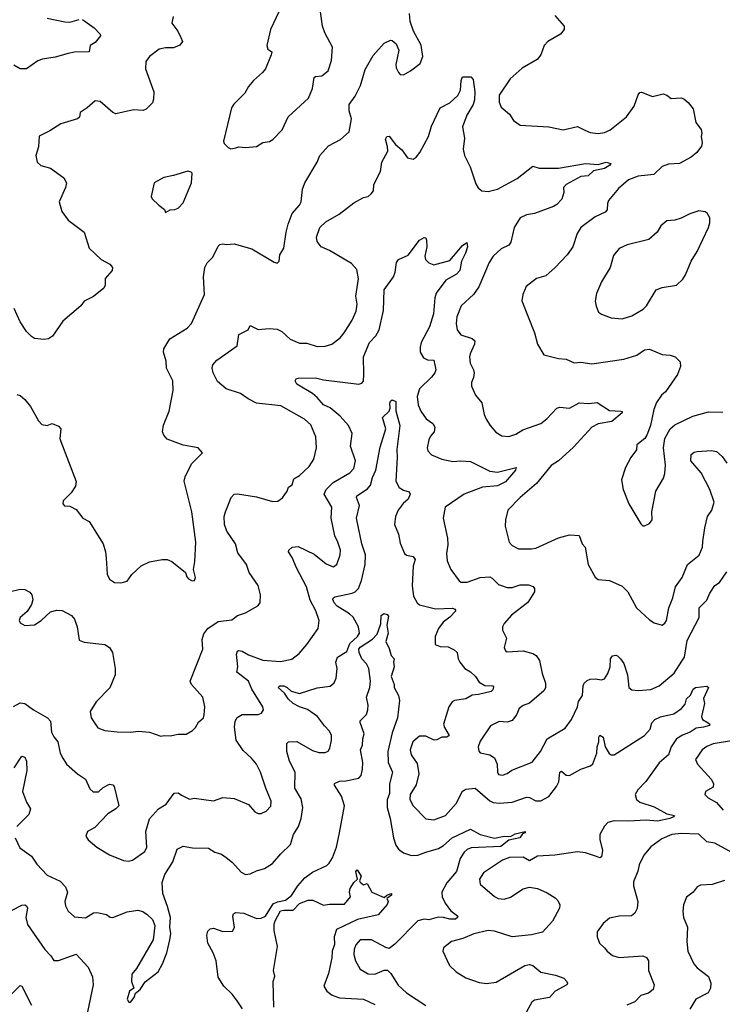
# Model space of a CAD drawing. Extents: x 2133489 to 2292442, y 756223 to 916462.
# Tile 275 of 463: x 2216322 to 2220722, y 875572 to 881736. Entities that reach past the tile are written whole.
import ezdxf

# ---------------------------------------------------------------- set-up
doc = ezdxf.new("R2010")
doc.units = 0

msp = doc.modelspace()

# ---------------------------------------------------------------- linework, layer by layer
at = {"layer": '0CON20XD'}
for points in [[(2216305, 879390), (2216325, 879384.2), (2216355, 879358.8), (2216388.8, 879315), (2216438.8, 879225), (2216461.2, 879201.2), (2216495, 879196.2), (2216525, 879208.8), (2216565, 879192.5), (2216578.8, 879175), (2216574, 879115), (2216578.6, 879095), (2216676.2, 878845), (2216671.2, 878815), (2216645, 878773.3), (2216593.8, 878725), (2216592.5, 878705), (2216603, 878693), (2216635, 878690), (2216675, 878670), (2216716.7, 878615), (2216756.7, 878595), (2216844.4, 878455), (2216860, 878405), (2216863.1, 878365), (2216868.8, 878265), (2216884.3, 878234.3), (2216915, 878213.8), (2216955, 878210.8), (2216995, 878222), (2217025, 878263.8), (2217083, 878317), (2217135, 878341.2), (2217215, 878356.7), (2217245, 878356.2), (2217275, 878343.8), (2217360, 878275), (2217368.3, 878248.3), (2217380, 878235), (2217403, 878223), (2217416.7, 878225), (2217423.3, 878245), (2217410, 878295), (2217419.2, 878345), (2217424.2, 878465), (2217400.5, 878655), (2217352.1, 878847.9), (2217359.2, 878875), (2217398, 878955), (2217467.5, 879025), (2217440, 879055), (2217345, 879072.5), (2217245, 879110.8), (2217224.5, 879134.5), (2217215.8, 879155), (2217222.1, 879197.9), (2217258.1, 879285), (2217282.2, 879415), (2217280, 879475), (2217242, 879555), (2217239.2, 879599.2), (2217222, 879655), (2217223.8, 879675), (2217262.4, 879737.6), (2217371.2, 879805), (2217396.8, 879833.2), (2217479.5, 880015), (2217473.4, 880126.6), (2217481.5, 880185), (2217496.4, 880213.6), (2217530.7, 880249.3), (2217565, 880318.8), (2217575, 880328.8), (2217595, 880333.8), (2217615, 880328.8), (2217665, 880333.3), (2217775, 880301.2), (2217915, 880217.5), (2217935, 880212.5), (2217946.7, 880225), (2217950, 880265), (2217975.6, 880305), (2217991.2, 880405), (2218002.5, 880455), (2218027.6, 880522.4), (2218075, 880574), (2218085.6, 880595), (2218093.5, 880675), (2218106.5, 880715), (2218185.4, 880844.6), (2218201.5, 880885), (2218255, 880945.8), (2218331.2, 880985), (2218386, 881035), (2218399.2, 881115), (2218384.5, 881165), (2218385.6, 881205), (2218423.7, 881256.4), (2218455.7, 881324.3), (2218484.8, 881425.2), (2218535, 881512), (2218605, 881590), (2218643, 881607), (2218655, 881606.7), (2218680, 881585), (2218695.9, 881545.9), (2218678, 881455), (2218680, 881435), (2218693.8, 881405), (2218705, 881393.3), (2218725, 881390), (2218770, 881415), (2218829.1, 881460.9), (2218845.7, 881505), (2218836.3, 881576.3), (2218787.1, 881665), (2218768, 881725), (2218763.8, 881775)], [(2217964, 881825), (2217893.3, 881675), (2217868.8, 881575), (2217875, 881552.5), (2217900, 881535), (2217896.7, 881515), (2217861.7, 881428.3), (2217842.5, 881405), (2217786.7, 881355), (2217755, 881317.5), (2217731.2, 881275), (2217662, 881208), (2217648, 881185), (2217597.5, 880975), (2217601.7, 880961.7), (2217626.4, 880936.4), (2217645, 880927.5), (2217675, 880933.3)], [(2217675, 880933.3), (2217695, 880940), (2217735, 880936.7), (2217805, 880942.5), (2217845, 880967.5), (2217886.4, 880973.6), (2217907.5, 880985), (2217965, 881047.5), (2218002.2, 881127.8), (2218130, 881245), (2218155.7, 881305), (2218165, 881373.3), (2218175, 881381.2), (2218215, 881383.8), (2218253.8, 881415), (2218275, 881480), (2218281.2, 881565), (2218233.7, 881653.7), (2218219.1, 881695), (2218206.1, 881785)], [(2217282, 881755), (2217274, 881715), (2217313.2, 881663.2), (2217332, 881625), (2217340.7, 881599.3), (2217325, 881576.7), (2217285, 881560.8), (2217235, 881560.8), (2217195, 881552), (2217135, 881505.8), (2217112.5, 881475), (2217108.8, 881428.8), (2217162.5, 881285), (2217160.7, 881239.3), (2217153.3, 881215), (2217113.3, 881175), (2217095, 881167.5), (2217035, 881170.8), (2216925, 881146.9), (2216906, 881155), (2216825, 881224), (2216795, 881228.8), (2216745, 881184), (2216701.2, 881155), (2216695.8, 881125), (2216684.4, 881115.6), (2216580, 881085), (2216510.2, 881039.8), (2216443.6, 881006.4), (2216440.7, 880939.3), (2216424, 880885), (2216432, 880845), (2216455, 880824.2), (2216515, 880805.7), (2216598.8, 880745), (2216616, 880715), (2216608, 880685)], [(2216495, 881745.6), (2216605, 881722.5), (2216635, 881721.4), (2216695, 881737.1)], [(2216715, 881736.5), (2216788.5, 881685), (2216825.6, 881645), (2216828, 881635), (2216795, 881593.3), (2216763.3, 881575), (2216757.5, 881535), (2216665, 881532.9), (2216625.6, 881524.4)], [(2219672.3, 881762.3), (2219732.5, 881695), (2219732.5, 881675), (2219707.5, 881645), (2219630.2, 881599.8), (2219605.8, 881575), (2219585, 881516.2), (2219563, 881487), (2219467.9, 881432.1), (2219393.1, 881365), (2219325, 881262.5), (2219325, 881220), (2219337.7, 881187.7), (2219388.8, 881145), (2219413.8, 881105), (2219455, 881076), (2219635, 881064.4), (2219725, 881047.5), (2219815, 881068.1), (2219861.2, 881045), (2219895, 881030.6), (2219945, 881023.1), (2219985, 881029.2), (2220016.6, 881043.4), (2220121.7, 881128.3), (2220170, 881195), (2220195, 881266), (2220205, 881279.2), (2220215, 881281.4), (2220285, 881256), (2220352.3, 881272.3), (2220374.3, 881264.3), (2220401.7, 881241.7), (2220465, 881246), (2220481.2, 881241.2), (2220508, 881218), (2220538.6, 881178.6), (2220555, 881092.5), (2220588.8, 881048.8), (2220593.8, 881025), (2220588.8, 881005), (2220595.7, 880965), (2220592.5, 880945), (2220562, 880905), (2220526.2, 880875), (2220454.5, 880835.5), (2220385, 880831.1), (2220345, 880817.8), (2220292.8, 880767.2), (2220195, 880756), (2220135, 880733.2), (2220071.2, 880678.8), (2220008.1, 880605), (2220003.3, 880585), (2220000.8, 880545), (2219988.6, 880531.4), (2219925, 880502.9), (2219836, 880435), (2219813.2, 880396.8), (2219785.5, 880314.5), (2219750, 880265), (2219675, 880183.8), (2219617, 880133), (2219557.5, 880115), (2219494.4, 880065.6), (2219472, 880015), (2219466.2, 879975), (2219546, 879775), (2219564.2, 879704.2), (2219605, 879638.8), (2219695, 879616), (2219745, 879610), (2219795, 879588), (2219835, 879591.4), (2219905, 879581.4), (2220105, 879610.9), (2220186.7, 879636.7), (2220235, 879669.2), (2220265, 879674.2), (2220345, 879640), (2220395, 879636.7), (2220426.7, 879625), (2220457.5, 879595), (2220460, 879565), (2220441.1, 879515), (2220365, 879406.2), (2220341.2, 879385), (2220310.3, 879339.7), (2220292.5, 879295), (2220271.2, 879195), (2220248.8, 879135), (2220235.7, 879114.3), (2220186.7, 879075), (2220185, 879042.5), (2220148.8, 878995), (2220115, 878932.5), (2220091.2, 878855), (2220101.2, 878795), (2220136, 878705), (2220210.7, 878580.7), (2220225, 878567.5), (2220235, 878567.5), (2220265, 878582.5), (2220282.5, 878605), (2220280, 878655), (2220305.7, 878784.3), (2220354.3, 878865.7), (2220362.9, 878895), (2220366.6, 878946.6), (2220354.3, 879055), (2220362, 879115), (2220396, 879175), (2220425, 879200.8), (2220536.5, 879253.5), (2220635, 879280.6), (2220725, 879279.2)], [(2216625.6, 881524.4), (2216545, 881500.6), (2216465, 881489.2), (2216435, 881479.2), (2216365, 881427.5), (2216325, 881427.5), (2216285, 881452)], [(2216255, 878153.8), (2216325, 878171.2), (2216355, 878170), (2216385, 878152.5), (2216397.5, 878135), (2216403.3, 878105), (2216395.9, 878074.1), (2216369.1, 878030.9), (2216325, 877993.8), (2216318.6, 877975), (2216325, 877960), (2216355, 877944.2), (2216415, 877948.8), (2216456.7, 877975), (2216515, 878028.8), (2216555, 878039.2), (2216588.1, 878038.1), (2216646.8, 878006.8), (2216664.2, 877984.2), (2216681.9, 877935), (2216695, 877851.2), (2216725, 877838.6), (2216855.6, 877825.6), (2216883.3, 877805), (2216903.9, 877773.9), (2216919.4, 877675), (2216918.9, 877635), (2216886, 877554), (2216800, 877465), (2216762.5, 877405), (2216768.8, 877365), (2216812.2, 877302.2), (2216855.8, 877285.8), (2216932.7, 877277.3), (2217015, 877275.7), (2217065, 877281.9), (2217135, 877275.8), (2217205, 877250), (2217225.9, 877255.9), (2217265, 877252.9), (2217315, 877264), (2217365, 877263.3), (2217405, 877286.7), (2217423.3, 877305), (2217442.1, 877337.9), (2217473.8, 877365), (2217478, 877385), (2217482, 877435), (2217468.8, 877495), (2217397.5, 877575), (2217390, 877595), (2217469.4, 877795), (2217464.4, 877855), (2217475, 877892), (2217500.8, 877925), (2217565, 877969.2), (2217650.3, 877979.7), (2217685, 878006.2), (2217736.9, 878023.1), (2217814.1, 878065.9), (2217828.8, 878085), (2217830, 878135), (2217815, 878193.3), (2217759.2, 878275), (2217741.2, 878325), (2217687.6, 878397.6), (2217673.3, 878455), (2217618.5, 878535), (2217605.4, 878575), (2217603.3, 878625), (2217610, 878655), (2217647.1, 878745), (2217664.6, 878765.4), (2217685, 878768.5), (2217805, 878748.2), (2217905, 878720.8), (2217938.8, 878721.2), (2217966.8, 878743.2), (2217996.1, 878783.9), (2218005, 878810), (2218027.5, 878825), (2218038.8, 878861.2), (2218075, 878882), (2218135, 878940), (2218164.2, 878985), (2218180, 879055), (2218176.9, 879125), (2218145, 879199.2), (2218105, 879235.6), (2217957.9, 879317.9), (2217805, 879336.2), (2217752.3, 879362.3), (2217705, 879395.5), (2217615, 879424.3), (2217561.3, 879471.3), (2217534.4, 879524.4), (2217526.2, 879555), (2217532, 879575), (2217555.8, 879605), (2217684.2, 879695), (2217694.5, 879765), (2217751.9, 879795), (2217765, 879822.5), (2217815, 879795.7), (2217885, 879802.2), (2217935, 879797.8), (2217964, 879784), (2218015, 879736.5), (2218075, 879711.5), (2218119.2, 879710.8), (2218185, 879690.8), (2218235, 879692.5), (2218276, 879705), (2218329.2, 879745), (2218354.2, 879775), (2218403.1, 879855), (2218428.4, 879911.6), (2218434.7, 879955), (2218427.7, 880005), (2218443.1, 880113.1), (2218432.2, 880172.2), (2218399.3, 880209.3), (2218261.4, 880291.4), (2218210, 880315), (2218185, 880346.7), (2218181.4, 880375), (2218200.8, 880435), (2218238.9, 880471.1), (2218321.7, 880518.3), (2218415, 880590), (2218475, 880623.3), (2218505, 880630), (2218523.3, 880645), (2218536.7, 880665), (2218540, 880705), (2218581.2, 880785), (2218590, 880845), (2218626.4, 880913.6), (2218625, 880940), (2218612.3, 880987.7), (2218620, 881005), (2218635, 881007.1), (2218675, 880955.7), (2218715, 880922), (2218750.9, 880870.9), (2218785, 880862.7), (2218805, 880874.4), (2218828.2, 880905), (2218882.9, 881005), (2218901.1, 881068.9), (2218955, 881183.3), (2219015, 881216.2), (2219065, 881262), (2219081.4, 881295), (2219086.2, 881355), (2219095, 881377.5), (2219147.3, 881377.3), (2219160.7, 881360.7), (2219171.1, 881285), (2219169.1, 881235), (2219161.1, 881205), (2219122.4, 881137.6), (2219095.3, 881065), (2219107.8, 880995), (2219100, 880925), (2219107.5, 880885), (2219142.9, 880815), (2219179.1, 880709.1)], [(2217235, 880530), (2217263.3, 880546.7), (2217293, 880547), (2217315, 880556.7), (2217345, 880590), (2217398.8, 880715), (2217402.5, 880775), (2217395, 880782.5), (2217375, 880787.5), (2217285, 880760), (2217225, 880748.8), (2217163.3, 880715), (2217145, 880630), (2217152.5, 880615), (2217192.5, 880575), (2217228.3, 880548.3), (2217235, 880530)], [(2219179.1, 880709.1), (2219193.6, 880683.6), (2219215.6, 880665.6), (2219255, 880660.6), (2219315, 880675.7), (2219437.4, 880742.6), (2219535, 880820), (2219575, 880807.1), (2219695, 880807.3), (2219865, 880836.7), (2219945, 880830), (2219995, 880843.9), (2220024, 880835), (2220018, 880825), (2219985, 880804.2), (2219915, 880789.6), (2219881.9, 880758.1), (2219835, 880753.6), (2219744.2, 880705), (2219726.7, 880685), (2219728.8, 880655), (2219717, 880613), (2219685, 880578.8), (2219664.4, 880565.6), (2219545, 880522.2), (2219494.6, 880515.4), (2219456.2, 880495), (2219417.8, 880435), (2219396.6, 880343.4), (2219385.3, 880324.7), (2219337.4, 880302.6), (2219287.8, 880255), (2219262.2, 880215), (2219196.7, 880063.3), (2219162.9, 880015), (2219086.9, 879945), (2219058.9, 879875), (2219054.5, 879835), (2219060.6, 879795), (2219084, 879764), (2219155, 879740), (2219171.9, 879725), (2219169.5, 879705), (2219142.2, 879645), (2219138.9, 879625), (2219142.9, 879585), (2219164.4, 879545), (2219168.1, 879525), (2219164.3, 879495.7), (2219151.2, 879465), (2219151.7, 879441.7), (2219176, 879385), (2219216.8, 879336.8), (2219230, 879265), (2219242.5, 879235), (2219267.5, 879195), (2219304.6, 879154.6), (2219341.7, 879131.7), (2219385, 879127.1), (2219429.1, 879140.9), (2219472.2, 879167.8), (2219585, 879207.8), (2219623.1, 879236.9), (2219685, 879304.4), (2219705, 879311.4), (2219765.5, 879304.5), (2219825, 879336.7), (2219885, 879333.1), (2219938.6, 879338.6), (2220015, 879288.8), (2220086.4, 879286.4), (2220093.9, 879283.9), (2220095.6, 879275), (2220029.7, 879220.2), (2219943.8, 879206.2), (2219905, 879185.6), (2219790.9, 879059.1), (2219695.3, 878974.7), (2219649.2, 878945), (2219557.2, 878832.8), (2219455, 878744.2), (2219378, 878665), (2219364.2, 878605.8), (2219362, 878565), (2219386.2, 878465), (2219405, 878444.2), (2219444.6, 878424.6), (2219526.8, 878423.2), (2219555, 878427.1), (2219695, 878491.9), (2219765, 878510.6), (2219825, 878506.7), (2219843.3, 878455), (2219863.3, 878435), (2219882.5, 878325), (2219925.8, 878245.8), (2219945, 878232.5), (2220015.4, 878225.4), (2220095, 878189.4), (2220129.4, 878155), (2220183.8, 878055), (2220265, 877978.8), (2220295, 877961.2), (2220345, 877946.2), (2220362.7, 877957.3), (2220371.4, 877975), (2220386.7, 878055), (2220412.4, 878117.6), (2220428.9, 878185), (2220471.4, 878245), (2220504.3, 878325), (2220576.2, 878383.8), (2220596.9, 878435), (2220599.7, 878469.7), (2220611.4, 878555), (2220628.8, 878625), (2220656.2, 878665), (2220671.4, 878715), (2220643.5, 878795), (2220589.8, 878899.8), (2220525.5, 878975), (2220527.8, 879015), (2220545, 879028.5), (2220565, 879032.2), (2220655, 879040), (2220685, 879032), (2220720.9, 879000.9), (2220749.8, 878959.8)], [(2216608, 880685), (2216569.2, 880595), (2216586, 880535), (2216625, 880481.2), (2216725, 880406.7), (2216756.1, 880306.1), (2216832.5, 880235), (2216885.8, 880205.8), (2216902.5, 880185), (2216900, 880165), (2216857.5, 880115), (2216857.5, 880075), (2216848, 880055), (2216785, 880002.5), (2216725, 879973.8), (2216704.4, 879945.6), (2216591.7, 879848.3), (2216526.7, 879755), (2216501.7, 879738.3), (2216475, 879733.3), (2216415, 879740), (2216395, 879752), (2216364.6, 879784.6), (2216324.4, 879845), (2216287.1, 879927.1)], [(2220095, 879864.2), (2220155, 879882.5), (2220225.6, 879924.4), (2220246.2, 879945), (2220306.7, 880045), (2220345, 880060), (2220435, 880073.3), (2220475, 880112.5), (2220491.7, 880138.3), (2220525.8, 880224.2), (2220564.2, 880285.8), (2220635.7, 880435), (2220644, 880465), (2220643.8, 880495), (2220626.7, 880525), (2220615, 880533.3), (2220575, 880538.8), (2220518.3, 880521.7), (2220465, 880493.3), (2220425, 880480), (2220375, 880477.5), (2220337.5, 880445), (2220313.3, 880405), (2220260.9, 880359.1), (2220125, 880326), (2220075, 880303.3), (2220040.5, 880259.5), (2220020, 880185), (2219965.8, 880095), (2219935, 880022.5), (2219926.1, 879973.9), (2219932, 879942), (2219945.9, 879905.9), (2219965, 879892), (2220025, 879870), (2220095, 879864.2)], [(2217335, 876882.5), (2217385, 876855.7), (2217415, 876861.9), (2217535, 876847.1), (2217595, 876866), (2217665, 876860), (2217754.1, 876824.1), (2217795, 876776.7), (2217815, 876766.2), (2217835, 876766.7), (2217865, 876781.2), (2217895, 876813.3), (2217896.9, 876845), (2217862.9, 876925), (2217830.6, 877025), (2217805.7, 877075), (2217773.6, 877113.6), (2217720.6, 877160.6), (2217676.5, 877226.5), (2217666.4, 877306.4), (2217672.1, 877345), (2217683.3, 877366.7), (2217715, 877386.7), (2217815, 877385.8), (2217836.7, 877395), (2217848.8, 877415), (2217843.8, 877435), (2217776.1, 877546.1), (2217755.5, 877595), (2217681.4, 877651.4), (2217687.3, 877685), (2217679.6, 877765), (2217685, 877782), (2217693.3, 877786.7), (2217715, 877782.5), (2217755, 877759.2), (2217845, 877725.6), (2217955, 877718.6), (2218026.6, 877733.4), (2218072.1, 877767.9), (2218120, 877825), (2218192, 877925), (2218198, 877975), (2218175.7, 878035), (2218141.7, 878101.7), (2218117.5, 878185), (2218054.4, 878304.4), (2218028.9, 878368.9), (2218006.2, 878405), (2218006.7, 878415), (2218027.5, 878435), (2218065, 878438.6), (2218165, 878391.1), (2218240.5, 878330.5), (2218285, 878311.4), (2218307.5, 878325), (2218328.9, 878385), (2218330, 878415), (2218314.6, 878464.6), (2218294.4, 878505), (2218271.8, 878615), (2218276.4, 878685), (2218227.8, 878765), (2218241.2, 878795), (2218285, 878838.9), (2218390.2, 878899.8), (2218413.9, 878926.1), (2218425.6, 878975), (2218394.3, 879065.7), (2218402.9, 879145), (2218380.6, 879195), (2218328.5, 879255), (2218265.7, 879305.7), (2218225, 879325.5), (2218185, 879371.9), (2218155.8, 879395.8), (2218058.1, 879455), (2218047.8, 879475), (2218053, 879487), (2218065, 879491.1), (2218175, 879494.2), (2218225, 879482.5), (2218445.7, 879454.3), (2218465, 879460), (2218475, 879472.5), (2218476.7, 879516.7), (2218475.5, 879625), (2218513.5, 879715), (2218552.4, 879757.6), (2218572.3, 879795), (2218600.5, 879915), (2218603.3, 880045), (2218663, 880127), (2218674.2, 880155.8), (2218680.8, 880215), (2218693.8, 880235), (2218755, 880261.2), (2218825, 880356.2), (2218855, 880372.5), (2218865, 880370), (2218870, 880355), (2218871.4, 880315), (2218858.1, 880255), (2218863.1, 880235), (2218883.4, 880213.4), (2218915, 880200.6), (2219015, 880227.8), (2219095, 880323.1), (2219121.7, 880341.7), (2219125.6, 880315), (2219113.5, 880275), (2219088.5, 880225), (2219077.3, 880165), (2219056.8, 880143.2), (2218990, 880105), (2218929.6, 880025), (2218921.1, 879995), (2218912.7, 879895), (2218887.3, 879812.7), (2218835.4, 879715), (2218829.6, 879685), (2218830, 879655), (2218850.2, 879620.2), (2218875, 879607.1), (2218915, 879603.8), (2218927.8, 879545), (2218921.1, 879525), (2218900.8, 879499.2), (2218824.7, 879425.3), (2218811.8, 879378.2), (2218816.7, 879325), (2218834.4, 879285), (2218868, 879238), (2218908.2, 879208.2), (2218921.4, 879185), (2218917.8, 879155), (2218895, 879128.8), (2218884.3, 879105), (2218874.3, 879055.7), (2218877.1, 879037.1), (2218901.7, 879011.7), (2218964.6, 878984.6), (2219035, 878969.5), (2219085.4, 878974.6), (2219145, 878971.1), (2219265, 878910.6), (2219314.4, 878904.4), (2219431.7, 878931.7), (2219426, 878915), (2219365, 878843.8), (2219315, 878818.7), (2219220.5, 878809.5), (2219105, 878765.6), (2218986.6, 878683.4), (2218974.4, 878615), (2219000, 878490), (2219002.1, 878447.9), (2218994.6, 878394.6), (2218998.9, 878348.9), (2219021.4, 878295), (2219073.2, 878223.2), (2219085, 878215.8), (2219125, 878214.4), (2219205, 878244.5), (2219265, 878247.8), (2219280.9, 878240.9), (2219320.6, 878200.6), (2219375, 878180.6), (2219405, 878181.9), (2219455, 878197.5), (2219507.3, 878197.3), (2219538.3, 878188.3), (2219546, 878176), (2219545.6, 878155), (2219505, 878088.1), (2219401.2, 878008.8), (2219355, 877956.7), (2219344.3, 877935), (2219344.3, 877915), (2219370.8, 877865), (2219356, 877805), (2219363.3, 877785), (2219375, 877778), (2219475, 877784.4), (2219535, 877768.1), (2219555.7, 877755), (2219577.1, 877725), (2219593.8, 877643.8), (2219615, 877582.5), (2219615, 877553.3), (2219604.5, 877535.5), (2219515, 877457.5), (2219475, 877443.1), (2219449.2, 877425), (2219432.1, 877385), (2219405, 877348.8), (2219375, 877338.1), (2219325, 877343.1), (2219270, 877315), (2219205, 877220), (2219193.1, 877185), (2219197.5, 877157.5), (2219205.9, 877145.9), (2219266.7, 877135), (2219294.2, 877115), (2219311.1, 877075), (2219314.4, 877025), (2219321.3, 877011.3), (2219345, 877005.7), (2219375, 877016.9), (2219402.8, 877037.2), (2219531.3, 877088.7), (2219582.9, 877155), (2219625.6, 877234.4), (2219738.3, 877301.7), (2219777.8, 877355), (2219814, 877435), (2219821.4, 877468.6), (2219846.5, 877505), (2219849.7, 877565), (2219856.9, 877583.1), (2219875, 877600), (2219895, 877608.1), (2219925, 877610.8), (2219965, 877604.3), (2219985, 877609.2), (2220005, 877643.8), (2220018.8, 877685), (2220021.5, 877735), (2220035, 877753.8), (2220055, 877757.5), (2220065, 877753.3), (2220085, 877735.8), (2220105.6, 877705), (2220128.5, 877635), (2220135.7, 877555), (2220155, 877541.4), (2220195, 877536), (2220275, 877542.5), (2220326.7, 877565), (2220420.6, 877645), (2220468.7, 877721.3), (2220485, 877746.2), (2220501, 877849), (2220577.3, 877992.7), (2220576.5, 878055), (2220625, 878101.5), (2220644.1, 878145.9), (2220675, 878193.3), (2220705, 878213.1), (2220750.9, 878279.1)], [(2218085, 876858.8), (2218045.6, 876925), (2218047.3, 877025), (2218012.1, 877095), (2217995.7, 877155), (2217994.1, 877205.9), (2218005, 877216), (2218056.8, 877216.8), (2218155, 877161.9), (2218195, 877149.4), (2218235, 877148.1), (2218252.6, 877157.4), (2218265, 877176.7), (2218274.4, 877225), (2218273.5, 877255), (2218263, 877283), (2218230.6, 877315), (2218186.8, 877375), (2218125, 877418.6), (2218075, 877433.8), (2218034.6, 877454.6), (2218002.2, 877485), (2217981.1, 877521.1), (2217940, 877555), (2217950, 877565), (2217976, 877565), (2217996.2, 877556.2), (2218022.4, 877532.4), (2218075, 877518.5), (2218185, 877552.9), (2218265.5, 877564.5), (2218290.8, 877585), (2218302.9, 877615), (2218310.6, 877675), (2218301.9, 877715), (2218312.5, 877745), (2218369.6, 877780.4), (2218389.8, 877830.2), (2218437.1, 877875), (2218450, 877895), (2218443.1, 877935), (2218409.5, 877995), (2218386.5, 878016.5), (2218310, 878065), (2218292, 878085), (2218283.6, 878106.4), (2218284.8, 878115.2), (2218295, 878122.7), (2218404.3, 878145.7), (2218423.3, 878155), (2218444.2, 878175.7), (2218461.6, 878225), (2218484.7, 878325), (2218486.7, 878385), (2218464.1, 878455), (2218431.2, 878615), (2218448.9, 878695), (2218430.6, 878745), (2218434, 878755), (2218500.4, 878799.6), (2218518.5, 878821.5), (2218530.6, 878869.4), (2218553.1, 878915), (2218579.8, 879059.8), (2218615.6, 879175), (2218592.9, 879245), (2218635.7, 879285), (2218642.9, 879305), (2218638.9, 879335), (2218645, 879347.5), (2218655, 879355.6), (2218677.8, 879345), (2218676.9, 879286.9), (2218702.9, 879195), (2218683.6, 879045), (2218686.2, 878995), (2218677.2, 878847.2), (2218697.5, 878807.5), (2218725, 878790.6), (2218760, 878780), (2218767.8, 878765), (2218755.4, 878735), (2218723.7, 878706.4), (2218692.9, 878665), (2218674.4, 878625), (2218668.9, 878575), (2218694.5, 878515), (2218705, 878460), (2218730.6, 878395), (2218745, 878383.2), (2218785, 878376.4), (2218797.7, 878357.7), (2218786.8, 878315), (2218778.8, 878191.2), (2218787, 878127), (2218811.4, 878085), (2218825, 878073.1), (2218925, 878048), (2219031.2, 878051.2), (2219047.1, 878045), (2219052.9, 878035), (2219016.5, 877995), (2218974.5, 877965), (2218944.8, 877925.2), (2218923.1, 877875), (2218924.6, 877824.6), (2218955, 877811.9), (2219005, 877810), (2219042.2, 877792.2), (2219060.8, 877775), (2219066.7, 877735), (2219077.1, 877715), (2219109.4, 877675), (2219145, 877654.5), (2219175.6, 877625), (2219199.4, 877589.4), (2219235, 877567.8), (2219285.7, 877565.7), (2219289.7, 877559.7), (2219285, 877541.2), (2219275, 877531.4), (2219195, 877511.5), (2219155, 877508.1), (2219115, 877485.6), (2219045.5, 877474.5), (2219029.2, 877465), (2219008.9, 877435), (2218976.9, 877325), (2218981.8, 877305), (2219011.4, 877255), (2218996.7, 877245), (2218965, 877244.6), (2218935, 877228.2), (2218916.7, 877226.7), (2218865, 877251.9), (2218825, 877251.9), (2218784.5, 877215), (2218767.1, 877165), (2218773.8, 877135), (2218810.5, 877080.5), (2218821.8, 877015), (2218805, 876946), (2218766.9, 876885), (2218765.6, 876855), (2218785.4, 876815.4), (2218865, 876734.2), (2218915, 876727.1), (2218989.2, 876755), (2219055, 876828.9), (2219095, 876905.8), (2219115, 876918.5), (2219175, 876924.4), (2219265, 876845.6), (2219286.2, 876836.2), (2219327.5, 876832.5), (2219405, 876838.5), (2219495, 876869.5), (2219515, 876867.5), (2219555, 876845.6), (2219585, 876845.6), (2219635, 876872.7), (2219684.5, 876935), (2219698.4, 876965), (2219704.7, 877025.3), (2219710.3, 877029.7), (2219715, 877031.4), (2219745, 877006.2), (2219765, 877004.6), (2219835, 877043.3), (2219896.2, 877065), (2219911.7, 877078.3), (2219935.4, 877145), (2219937.5, 877185), (2219948.6, 877215), (2219948, 877245), (2219953.8, 877256.2), (2219975.8, 877245), (2219987.8, 877185), (2220012.4, 877142.4), (2220025, 877134.3), (2220045.4, 877134.6), (2220235, 877254.6), (2220269.2, 877295), (2220281.2, 877335), (2220299.6, 877355), (2220335, 877371.6), (2220419.2, 877390.8), (2220465.3, 877424.7), (2220488.3, 877451.7), (2220498, 877485), (2220521.7, 877508.3), (2220540, 877545), (2220554.4, 877555.6), (2220625, 877563.3), (2220635.9, 877555.9), (2220603.9, 877486.1), (2220610.6, 877455), (2220592.5, 877375), (2220598.6, 877355), (2220633.3, 877335), (2220643.3, 877325), (2220642.5, 877317.5), (2220605, 877306.4), (2220558, 877302), (2220520.6, 877275), (2220472.9, 877257.1), (2220435.6, 877235), (2220401.1, 877185), (2220384.3, 877135), (2220326, 877084), (2220242.6, 876967.4), (2220193.1, 876915), (2220175.8, 876885), (2220184.2, 876855), (2220205, 876838.6), (2220295, 876809.4), (2220375, 876764.4), (2220422.5, 876755), (2220416.2, 876745), (2220393.8, 876735), (2220315, 876719.8), (2220245, 876724.8), (2220135, 876718.7), (2220045, 876721.9), (2220005, 876710.8), (2219983.4, 876686.6), (2219955.6, 876634.4), (2219955.6, 876605), (2219972.5, 876535), (2219966, 876495), (2219955, 876488.8), (2219933, 876497), (2219865, 876520), (2219815, 876527.1), (2219673.8, 876506.2), (2219565, 876500.7), (2219515, 876471.5), (2219475, 876492.4), (2219388.3, 876491.7), (2219344.4, 876475), (2219225.7, 876395), (2219201.4, 876355), (2219205.8, 876325), (2219295, 876248.2), (2219319.2, 876235), (2219355, 876231.2), (2219395, 876242), (2219475, 876294.6), (2219515, 876305.5), (2219565, 876296.5), (2219625, 876269.4), (2219675, 876238.6), (2219691.3, 876221.3), (2219704.4, 876195), (2219702.9, 876175), (2219657.4, 876092.6), (2219595, 876022.9), (2219526.9, 876006.9), (2219405, 875995.6), (2219295, 876030.8), (2219255, 876034.3), (2219165, 876013.1), (2219096.7, 875983.3), (2219026.7, 875965), (2218976.7, 875925), (2218971.2, 875905), (2219013.8, 875815), (2219055.7, 875775.7), (2219115, 875738), (2219198.3, 875708.3), (2219245, 875703.1), (2219305, 875711.1), (2219485, 875814.4), (2219515, 875822.2), (2219536.3, 875816.3), (2219585, 875773.5), (2219676.7, 875755), (2219728.8, 875735), (2219748, 875715), (2219752, 875705), (2219748, 875695), (2219674.7, 875655.3), (2219640, 875615), (2219545, 875597.8), (2219528, 875585), (2219485, 875506.2)], [(2217718, 875545), (2217682.9, 875595), (2217651.9, 875635), (2217600, 875685), (2217565, 875742), (2217553.3, 875845), (2217533.8, 875895), (2217500, 875955), (2217494.4, 876005.6), (2217500.3, 876029.7), (2217515, 876043.8), (2217535, 876048), (2217595, 876028.9), (2217655, 876031.2), (2217667.1, 876052.9), (2217657.1, 876125), (2217661.1, 876138.9), (2217672.4, 876147.6), (2217725, 876142.7), (2217805, 876110.5), (2217835, 876112.2), (2217862, 876125), (2217909.3, 876200.7), (2217935.8, 876214.2), (2217986.7, 876225), (2218025, 876252.5), (2218064.4, 876315), (2218107.5, 876365), (2218155, 876400), (2218245, 876441.9), (2218260, 876455), (2218280.9, 876489.1), (2218305.6, 876555), (2218324.5, 876645.5), (2218355.5, 876815.5), (2218336.3, 876876.3), (2218293.2, 876943.2), (2218294, 876955), (2218325, 876969.4), (2218365, 876970.6), (2218445, 876988), (2218460.8, 877005), (2218469.5, 877045), (2218470, 877085), (2218457.1, 877165), (2218468.5, 877195), (2218470, 877235), (2218479.2, 877265), (2218453.4, 877336.6), (2218455, 877346), (2218492.9, 877387.1), (2218502.7, 877415), (2218503.4, 877445), (2218492.8, 877495), (2218514.8, 877555), (2218518.6, 877595), (2218508.9, 877675), (2218493.9, 877703.9), (2218465, 877735.8), (2218447.3, 877775), (2218444.7, 877795), (2218455, 877808.5), (2218531.6, 877858.4), (2218560.6, 877889.4), (2218583.6, 877955), (2218584.7, 878005.3), (2218601.8, 878018.2), (2218623.4, 878013.4), (2218631.7, 878001.7), (2218621.4, 877945), (2218630, 877895), (2218613.8, 877843.8), (2218635, 877800), (2218647.5, 877755), (2218666.7, 877735), (2218662.5, 877715), (2218666.2, 877685), (2218647.5, 877625), (2218666.7, 877575), (2218667.5, 877555), (2218693.3, 877505), (2218700, 877475), (2218688.6, 877365), (2218655, 877271.2), (2218626.5, 877155), (2218629.7, 877085), (2218657.3, 877025), (2218638.2, 876951.8), (2218637.7, 876892.3), (2218623, 876853), (2218624.1, 876804.1), (2218642.9, 876735), (2218663.3, 876615), (2218678.3, 876568.3), (2218693.8, 876543.8), (2218725, 876520), (2218775, 876503.1), (2218815, 876505.6), (2218864.7, 876525.3), (2218945, 876547.7), (2218975, 876566.1), (2219029.1, 876615), (2219145, 876668.9), (2219204.5, 876634.5), (2219295, 876612), (2219355, 876624), (2219395, 876623.8), (2219425, 876638.5), (2219487.5, 876655), (2219486.7, 876645), (2219471.2, 876638.8), (2219454, 876615), (2219385, 876600), (2219335, 876560.9), (2219148.7, 876551.3), (2219125, 876541.8), (2219105, 876524.6), (2219080.8, 876485), (2219057, 876403), (2218996.8, 876333.2), (2218964.7, 876275.3), (2218967.5, 876245), (2218985.4, 876205), (2219019.5, 876159.5), (2219066.2, 876125), (2219064, 876115), (2219050, 876105), (2219014.8, 876104.8), (2218976.3, 876116.4), (2218942.3, 876117.7), (2218885, 876101.1), (2218855, 876104.4), (2218815.5, 876094.5), (2218671.9, 875948.1), (2218635, 875922.7), (2218615, 875927.3), (2218525, 875975.4), (2218455, 875975.5), (2218427.7, 875945), (2218416.5, 875915), (2218415.3, 875885), (2218425.4, 875845), (2218455, 875792.9), (2218505, 875762.2), (2218545, 875761.1), (2218604.6, 875785.4), (2218625.3, 875785.3), (2218645.9, 875765.9), (2218691.7, 875691.7), (2218745, 875644.4), (2218865.3, 875565.3)], [(2216283, 877437), (2216325, 877459.2), (2216355, 877454.5), (2216407.7, 877415), (2216495.9, 877365.9), (2216514.6, 877345), (2216520.6, 877275), (2216535, 877246.2), (2216560.8, 877215), (2216575.5, 877145.5), (2216592.8, 877112.8), (2216615.8, 877075), (2216684.6, 877014.6), (2216735, 876981.2), (2216761.7, 876921.7), (2216782.3, 876902.3), (2216815, 876902), (2216845, 876930), (2216885, 876951.2), (2216905, 876946.2), (2216913.3, 876935), (2216943.8, 876815), (2216924.3, 876795.7), (2216874, 876765), (2216791.7, 876678.3), (2216745.8, 876654.2), (2216736, 876625), (2216751.3, 876601.3), (2216805, 876556), (2216885, 876507.5), (2216971.7, 876471.7), (2217002.3, 876467.7), (2217027.5, 876475), (2217105, 876528.8), (2217118, 876555), (2217111.1, 876655), (2217135.8, 876734.2), (2217191.9, 876795), (2217239.2, 876825), (2217290, 876895), (2217315, 876895.8), (2217335, 876882.5)], [(2220907.4, 877242.6), (2220665, 877202.1), (2220625, 877186.7), (2220595, 877165.6), (2220554.3, 877105), (2220565.7, 877075), (2220652.4, 876982.4), (2220667.5, 876955), (2220665, 876932.5), (2220617.5, 876905), (2220613.3, 876885), (2220633.3, 876865), (2220684.7, 876834.7), (2220726.8, 876786.8)], [(2216287, 877053), (2216335, 877126), (2216355, 877119.2), (2216365.4, 877095), (2216367.1, 877035), (2216338.6, 876905), (2216365, 876837.5), (2216390, 876795), (2216379.1, 876760.9), (2216304.5, 876685.5)], [(2216294.3, 876615), (2216322.1, 876552.1), (2216395, 876500), (2216429.7, 876449.7), (2216495, 876380), (2216575, 876344), (2216608.7, 876308.7), (2216621.9, 876275), (2216604.4, 876215), (2216608.7, 876188.7), (2216626, 876155), (2216665, 876119.2), (2216735, 876113.1), (2216785, 876144.3), (2216805, 876146.7), (2216864.5, 876134.5), (2216888.3, 876118.3), (2216905.9, 876115.9), (2216995, 876151.9), (2217062.1, 876162.1), (2217092.4, 876152.4), (2217120, 876135), (2217152.7, 876102.7), (2217168, 876065), (2217158.8, 875975), (2217054.1, 875795.9), (2217025, 875760), (2217021.2, 875715), (2217037.5, 875672.5), (2217010, 875655), (2216994, 875605), (2217005, 875586.7), (2217015, 875586.7), (2217025, 875596.7), (2217038.8, 875615), (2217047.5, 875642.5), (2217076.7, 875665), (2217107, 875713), (2217188.8, 875775), (2217216.2, 875825), (2217244, 875895), (2217261.2, 875975), (2217269.2, 876015), (2217262, 876055), (2217265.7, 876115), (2217248.1, 876185), (2217218.9, 876265), (2217213.5, 876335), (2217230.5, 876385), (2217281.8, 876465), (2217307.4, 876542.6), (2217345, 876561.4), (2217405, 876551.1), (2217505, 876548.8), (2217544.1, 876524.1), (2217585, 876512), (2217615, 876492), (2217655, 876460.8), (2217709.8, 876399.8), (2217735, 876385.7), (2217765, 876388.6), (2217805, 876408.6), (2217855, 876423.3), (2217905.4, 876454.6), (2217957.5, 876515), (2218018.3, 876571.7), (2218036.7, 876635), (2218067.1, 876685), (2218085.5, 876734.5), (2218095.6, 876805), (2218085, 876858.8)], [(2220785, 876519.8), (2220675, 876581.1), (2220625, 876590), (2220575, 876637.8), (2220465, 876641.2), (2220405, 876635.5), (2220342.6, 876607.4), (2220275, 876558), (2220230.8, 876505), (2220201.4, 876445), (2220192, 876405), (2220165, 876340), (2220165.7, 876315), (2220193.3, 876215), (2220187.9, 876172.1), (2220175, 876143.8), (2220153, 876127), (2220075, 876123.1), (2220015, 876111.2), (2219975, 876078.8), (2219937.5, 876025), (2219937.5, 875995), (2219952.5, 875955), (2219985, 875926.7), (2220000, 875905), (2220035, 875878), (2220075, 875865.8), (2220225, 875876.7), (2220246.2, 875866.2), (2220260.6, 875845), (2220258.9, 875785), (2220296, 875695), (2220288, 875665), (2220258.9, 875641.1), (2220212.2, 875627.8), (2220175, 875587.8), (2220123.3, 875566.7)], [(2217913.5, 875555), (2217909.8, 875715), (2217918.7, 875748.7), (2217912, 875785), (2217935.5, 875935), (2217914.8, 876034.8), (2217915, 876073.3), (2217921.6, 876095), (2217955, 876156.6), (2217975, 876162.5), (2218035, 876161.1), (2218075, 876203.6), (2218128.8, 876225), (2218158, 876225), (2218225, 876192), (2218261.7, 876198.3), (2218355, 876200), (2218392.5, 876245), (2218387.5, 876275), (2218391.7, 876298.3), (2218414.2, 876335), (2218437.5, 876355), (2218426.4, 876403.6), (2218435, 876413.3), (2218460, 876375), (2218450, 876345), (2218455, 876337.5), (2218475, 876320), (2218498.3, 876328.3), (2218527.5, 876275), (2218605, 876240), (2218620, 876255), (2218650, 876265), (2218650, 876255), (2218620, 876235), (2218628.8, 876215), (2218623.8, 876196.2), (2218566.6, 876133.4), (2218436.4, 876103.6), (2218305, 876040), (2218291.8, 875995), (2218292.4, 875947.6), (2218279.2, 875905), (2218277.3, 875862.7), (2218264.4, 875805.6), (2218255.7, 875765), (2218225.9, 875685.9), (2218245.4, 875655.4), (2218279.5, 875629.5), (2218325, 875612.3), (2218473.9, 875603.9), (2218545, 875571.2)], [(2220735, 876348), (2220657.7, 876322.3), (2220585, 876318), (2220565, 876306.7), (2220540, 876275), (2220497.5, 876242.5), (2220478, 876195), (2220474.2, 876155), (2220479.2, 876115), (2220504.3, 876055), (2220499.2, 875965), (2220505.8, 875905), (2220544, 875825), (2220565, 875800.8), (2220635, 875745.7), (2220648.9, 875705), (2220646.9, 875673.1), (2220634, 875645), (2220556, 875605), (2220518.7, 875541.3)], [(2216275, 876162), (2216335, 876192.5), (2216355, 876194), (2216365, 876188), (2216370.8, 876175), (2216360.5, 876115), (2216371.2, 876071.2), (2216478.6, 875915), (2216517.5, 875875), (2216535, 875847.5), (2216565, 875845.8), (2216675, 875886), (2216750, 875805), (2216778, 875745), (2216781.9, 875695), (2216747.3, 875525)], [(2216265, 875629.4), (2216325, 875690), (2216336.2, 875686.2), (2216395, 875567.8)]]:
    msp.add_lwpolyline(points, dxfattribs=at)

doc.saveas('drawing.dxf')
